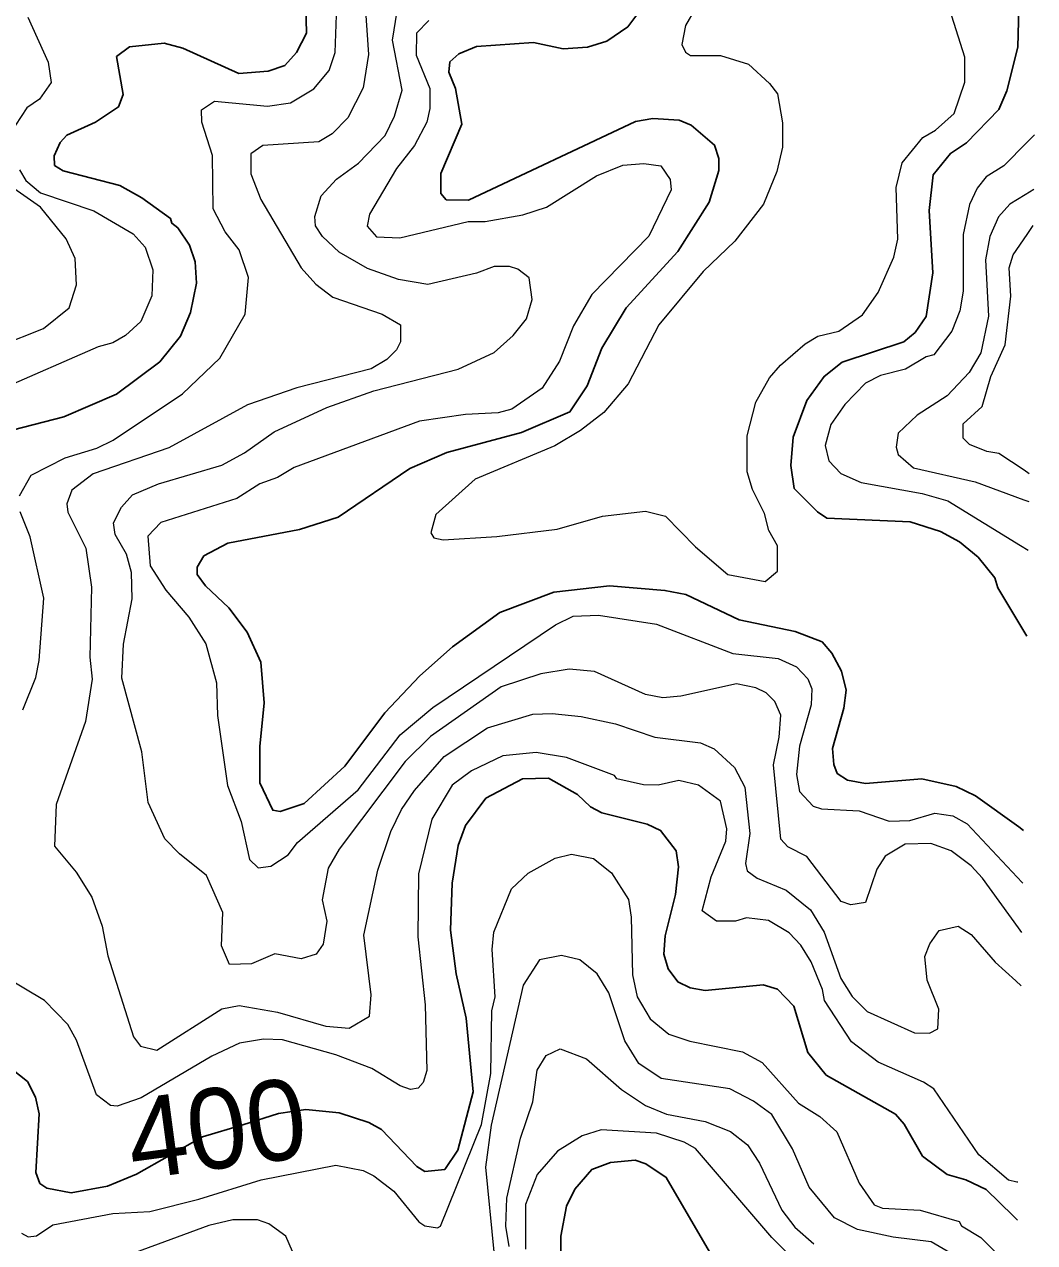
# Model space of a CAD drawing. Extents: x 673.3 to 698.5, y 6984.3 to 7012.3.
# Drawn here: x 697.427 to 698.433, y 7009.009 to 7010.221 of the extents above; entities that cross this region are included whole.
import ezdxf
from ezdxf.enums import TextEntityAlignment as Align

# ---------------------------------------------------------------- set-up
doc = ezdxf.new("R2010")
doc.units = 0
doc.header["$LTSCALE"] = 0.032
doc.layers.add('1', color=7, linetype='Continuous', lineweight=25)
doc.layers.add('2', color=7, linetype='Continuous', lineweight=13)
doc.layers.add('61', color=7, linetype='Continuous')

msp = doc.modelspace()

# ---------------------------------------------------------------- linework, layer by layer
at = {"layer": '1'}
for points in [[(697.4574, 7010.0808), (697.4571, 7010.0904), (697.4631, 7010.1036), (697.4696, 7010.111), (697.4982, 7010.124), (697.521, 7010.139), (697.5258, 7010.1515), (697.5192, 7010.1891), (697.5322, 7010.1987), (697.5666, 7010.2024), (697.5852, 7010.1975), (697.6408, 7010.1724), (697.6702, 7010.1747), (697.6868, 7010.1804), (697.6983, 7010.1933), (697.7083, 7010.2126), (697.7067, 7010.2795)], [(698.07, 7010.2749), (698.0284, 7010.2188), (698.0074, 7010.2046), (697.9882, 7010.1984), (697.964, 7010.1968), (697.9345, 7010.2031), (697.8777, 7010.1992), (697.8599, 7010.1918), (697.8511, 7010.1839), (697.8502, 7010.1736), (697.8566, 7010.1573), (697.8629, 7010.122), (697.8421, 7010.0726), (697.842, 7010.0529), (697.8475, 7010.0467), (697.8698, 7010.0463), (698.036, 7010.1244), (698.0533, 7010.1275), (698.0795, 7010.126), (698.0914, 7010.1208), (698.1145, 7010.1011), (698.1188, 7010.0876), (698.1188, 7010.0758), (698.1092, 7010.0441), (698.0782, 7009.9951), (698.0265, 7009.9391), (698.0025, 7009.899), (697.9879, 7009.8615), (697.9707, 7009.8355), (697.9224, 7009.8151), (697.8481, 7009.7952), (697.8112, 7009.7792), (697.7398, 7009.7308), (697.7014, 7009.7186), (697.6301, 7009.7048), (697.6062, 7009.6921), (697.5993, 7009.6809), (697.5995, 7009.6737), (697.6077, 7009.6623), (697.6309, 7009.6405), (697.6492, 7009.6161), (697.6627, 7009.5864), (697.6661, 7009.546), (697.6619, 7009.5026), (697.6619, 7009.4662), (697.6747, 7009.439), (697.682, 7009.4379), (697.706, 7009.4457), (697.7465, 7009.483), (697.7863, 7009.5361), (697.8213, 7009.5727), (697.8536, 7009.6016), (697.9009, 7009.6359), (697.9546, 7009.6561), (698.0099, 7009.6625), (698.0652, 7009.6578), (698.0859, 7009.6536), (698.1392, 7009.6286), (698.195, 7009.617), (698.2217, 7009.6066), (698.2314, 7009.5954), (698.241, 7009.5776), (698.2458, 7009.5584), (698.2435, 7009.5407), (698.2321, 7009.5003), (698.2333, 7009.4846), (698.2366, 7009.4757), (698.2472, 7009.4688), (698.2651, 7009.4655), (698.321, 7009.4703), (698.3553, 7009.4626), (698.3745, 7009.4532), (698.4177, 7009.4224), (698.4224, 7009.419)], [(698.4255, 7009.6123), (698.4166, 7009.6272), (698.3968, 7009.6604), (698.3936, 7009.6703), (698.3771, 7009.6908), (698.3585, 7009.7062), (698.3397, 7009.7165), (698.3093, 7009.726), (698.2266, 7009.7297), (698.2171, 7009.736), (698.194, 7009.7594), (698.1905, 7009.782), (698.1929, 7009.8104), (698.2064, 7009.8468), (698.2237, 7009.8708), (698.2416, 7009.8851), (698.3033, 7009.9051), (698.3144, 7009.9144), (698.3255, 7009.9305), (698.3321, 7009.974), (698.3282, 7010.0359), (698.3322, 7010.0713), (698.3495, 7010.0927), (698.3657, 7010.1032), (698.3979, 7010.1364), (698.4056, 7010.1551), (698.4168, 7010.1985), (698.4184, 7010.2632)], [(697.4165, 7009.8175), (697.4666, 7009.8305), (697.5191, 7009.853), (697.5623, 7009.8854), (697.5828, 7009.911), (697.5927, 7009.9345), (697.5989, 7009.9637), (697.5976, 7009.985), (697.5919, 7010.0013), (697.5801, 7010.0186), (697.5742, 7010.0232), (697.573, 7010.0281), (697.5443, 7010.0487), (697.5226, 7010.0607), (697.466, 7010.0754), (697.4574, 7010.0808)], [(698.4162, 7009.031), (698.4119, 7009.0352), (698.3851, 7009.0614), (698.365, 7009.0712), (698.3462, 7009.0765), (698.3218, 7009.0948), (698.3036, 7009.1266), (698.2947, 7009.1364), (698.2257, 7009.1754), (698.2075, 7009.1978), (698.1937, 7009.2439), (698.1774, 7009.261), (698.1632, 7009.2651), (698.1054, 7009.2595), (698.0905, 7009.2621), (698.078, 7009.2683), (698.0685, 7009.2812), (698.0643, 7009.2958), (698.0655, 7009.3139), (698.0757, 7009.355), (698.0789, 7009.3828), (698.0764, 7009.3987), (698.0609, 7009.4189), (698.0477, 7009.4253), (698.0025, 7009.4364), (697.9912, 7009.4425), (697.9781, 7009.4547), (697.9492, 7009.4708), (697.9233, 7009.4703), (697.887, 7009.451), (697.8667, 7009.4238), (697.8593, 7009.4038), (697.8535, 7009.3665), (697.8517, 7009.3198), (697.8574, 7009.2762), (697.8672, 7009.2322), (697.8744, 7009.1589), (697.859, 7009.1007), (697.846, 7009.0813), (697.826, 7009.0795), (697.8182, 7009.0843), (697.783, 7009.1212), (697.7705, 7009.1282), (697.7409, 7009.138), (697.7075, 7009.1412), (697.6805, 7009.1371), (697.645, 7009.1259), (697.6048, 7009.1138), (697.5391, 7009.0767), (697.5103, 7009.065), (697.4741, 7009.0583), (697.4499, 7009.0629), (697.4429, 7009.0676), (697.4389, 7009.0784), (697.442, 7009.1367), (697.4386, 7009.1533), (697.4306, 7009.169), (697.4145, 7009.1815)], [(697.9617, 7008.996), (697.9617, 7009.0151), (697.9672, 7009.0451), (697.9754, 7009.0618), (697.9924, 7009.0813), (698.011, 7009.0883), (698.0357, 7009.0908), (698.0462, 7009.0871), (698.0666, 7009.0736), (698.1096, 7008.9996)]]:
    msp.add_lwpolyline(points, dxfattribs=at)
at = {"layer": '2'}
for points in [[(697.7662, 7010.2497), (697.7702, 7010.1913), (697.7646, 7010.158), (697.7496, 7010.1281), (697.7338, 7010.1122), (697.7206, 7010.1043), (697.6649, 7010.1007), (697.653, 7010.0924), (697.6529, 7010.0724), (697.6627, 7010.0469), (697.7029, 7009.9788), (697.7176, 7009.9627), (697.7347, 7009.9498), (697.7835, 7009.9327), (697.8018, 7009.922), (697.8019, 7009.9053), (697.7979, 7009.8971), (697.7883, 7009.8875), (697.7726, 7009.8785), (697.6987, 7009.8596), (697.6497, 7009.8425), (697.5713, 7009.7996), (697.4959, 7009.7738), (697.4746, 7009.7576), (697.4698, 7009.744), (697.4706, 7009.7356), (697.4885, 7009.6997), (697.4941, 7009.6612), (697.4925, 7009.5915), (697.4949, 7009.5695), (697.4883, 7009.5272), (697.4592, 7009.4446), (697.4575, 7009.4031), (697.4788, 7009.3773), (697.4944, 7009.3525), (697.5048, 7009.3235), (697.5105, 7009.2942), (697.5362, 7009.2136), (697.5429, 7009.2043), (697.5594, 7009.2001)], [(697.4225, 7009.7521), (697.434, 7009.7724), (697.4679, 7009.7898), (697.4996, 7009.7993), (697.5159, 7009.8073), (697.585, 7009.8534), (697.622, 7009.8889), (697.6471, 7009.9327), (697.6504, 7009.9693), (697.6414, 7009.9967), (697.6273, 7010.0146), (697.6153, 7010.0377), (697.6147, 7010.0907), (697.604, 7010.1238), (697.6037, 7010.1361), (697.6167, 7010.1446), (697.6696, 7010.1397), (697.6923, 7010.1431), (697.7157, 7010.157), (697.7309, 7010.1754), (697.737, 7010.1933), (697.7385, 7010.2396)], [(698.0953, 7010.2367), (698.0856, 7010.2201), (698.0822, 7010.201), (698.0856, 7010.1935), (698.0906, 7010.1903), (698.1207, 7010.1903), (698.1484, 7010.1815), (698.1695, 7010.1623), (698.1773, 7010.1519), (698.1824, 7010.1233), (698.1823, 7010.0991), (698.1766, 7010.0749), (698.1635, 7010.0421), (698.1349, 7010.0054), (698.1033, 7009.9751), (698.0592, 7009.9221), (698.0287, 7009.8633), (698.0045, 7009.8349), (697.9812, 7009.817), (697.9557, 7009.8016), (697.8764, 7009.7685), (697.8371, 7009.7333), (697.8321, 7009.7151), (697.835, 7009.71), (697.8445, 7009.7082), (697.8979, 7009.7114), (697.9578, 7009.7188), (698.0031, 7009.7317), (698.0458, 7009.7366), (698.0658, 7009.7316), (698.0957, 7009.7011), (698.128, 7009.6735), (698.1651, 7009.6666), (698.1775, 7009.677), (698.1774, 7009.7021), (698.1687, 7009.7174), (698.1643, 7009.7342), (698.1523, 7009.7584), (698.1471, 7009.7759), (698.1471, 7009.8115), (698.1556, 7009.8452), (698.1694, 7009.8695), (698.1803, 7009.8821), (698.2049, 7009.9033), (698.2175, 7009.9108), (698.2383, 7009.916), (698.262, 7009.932), (698.2777, 7009.9543), (698.2931, 7009.9895), (698.297, 7010.0073), (698.2955, 7010.0589), (698.3016, 7010.0835), (698.3221, 7010.1086), (698.3346, 7010.116), (698.3532, 7010.1326), (698.3638, 7010.1637), (698.364, 7010.1884), (698.3508, 7010.2294)], [(697.4307, 7010.2282), (697.451, 7010.1835), (697.4542, 7010.1634), (697.4425, 7010.1469), (697.4297, 7010.1381), (697.4185, 7010.121)], [(698.4208, 7009.3172), (698.4174, 7009.3219), (698.3815, 7009.3714), (698.3701, 7009.3836), (698.3502, 7009.3985), (698.33, 7009.406), (698.3044, 7009.4051), (698.2847, 7009.3933), (698.2764, 7009.3802), (698.2649, 7009.3471), (698.2505, 7009.345), (698.2407, 7009.3483), (698.2067, 7009.3929), (698.1875, 7009.4026), (698.1808, 7009.4101), (698.1734, 7009.4842), (698.1791, 7009.5116), (698.1806, 7009.5338), (698.1746, 7009.5473), (698.166, 7009.5558), (698.1557, 7009.5609), (698.1365, 7009.5648), (698.0811, 7009.5526), (698.0631, 7009.551), (698.0458, 7009.5542), (697.995, 7009.577), (697.97, 7009.5794), (697.9418, 7009.5747), (697.9021, 7009.5618), (697.8319, 7009.5124), (697.8066, 7009.4874), (697.741, 7009.4002), (697.7298, 7009.3813), (697.7239, 7009.35), (697.7286, 7009.3286), (697.7248, 7009.3057), (697.7178, 7009.2959), (697.7031, 7009.2912), (697.6769, 7009.296), (697.6536, 7009.286), (697.6315, 7009.2854), (697.6237, 7009.304), (697.6251, 7009.3374), (697.6089, 7009.3741), (697.5818, 7009.3956), (697.5674, 7009.4105), (697.5505, 7009.4466), (697.5445, 7009.497), (697.5243, 7009.5704), (697.526, 7009.6042), (697.5348, 7009.6495), (697.534, 7009.6755), (697.529, 7009.6938), (697.5177, 7009.7133), (697.5161, 7009.725), (697.5241, 7009.7405), (697.5349, 7009.7529), (697.5611, 7009.7639), (697.6239, 7009.7824), (697.6466, 7009.7946), (697.676, 7009.8158), (697.7287, 7009.84), (697.7754, 7009.8564), (697.8592, 7009.8779), (697.8953, 7009.8946), (697.9142, 7009.9115), (697.9273, 7009.9281), (697.933, 7009.9475), (697.93, 7009.9688), (697.9187, 7009.9775), (697.9105, 7009.9801), (697.8952, 7009.9801), (697.8777, 7009.9736), (697.8291, 7009.9623), (697.7999, 7009.9671), (697.7689, 7009.9783), (697.7408, 7009.9946), (697.7241, 7010.01), (697.7174, 7010.0206), (697.7166, 7010.03), (697.723, 7010.0505), (697.7381, 7010.067), (697.76, 7010.0831), (697.7865, 7010.1105), (697.7961, 7010.1298), (697.8037, 7010.1557), (697.7939, 7010.2056), (697.7985, 7010.2345)], [(697.8301, 7010.225), (697.8177, 7010.2123), (697.8174, 7010.1905), (697.8312, 7010.1574), (697.8311, 7010.1375), (697.8281, 7010.1239), (697.8158, 7010.1006), (697.7981, 7010.0777), (697.7712, 7010.0323), (697.7686, 7010.0203), (697.7781, 7010.0097), (697.8012, 7010.0086), (697.8694, 7010.0249), (697.8862, 7010.025), (697.9239, 7010.0316), (697.9472, 7010.0393), (697.9972, 7010.0704), (698.0233, 7010.0812), (698.0443, 7010.0828), (698.0613, 7010.0803), (698.0705, 7010.0667), (698.0714, 7010.0565), (698.0493, 7010.0103), (697.9924, 7009.9522), (697.9743, 7009.921), (697.9601, 7009.886), (697.943, 7009.859), (697.9127, 7009.8382), (697.8992, 7009.8344), (697.8666, 7009.8328), (697.8207, 7009.8262), (697.6959, 7009.78), (697.6793, 7009.7702), (697.6617, 7009.7638), (697.6391, 7009.7493), (697.5632, 7009.7255), (697.5504, 7009.7119), (697.5528, 7009.6823), (697.5684, 7009.6582), (697.5912, 7009.6313), (697.6081, 7009.6047), (697.6188, 7009.5658), (697.6196, 7009.5332), (697.6298, 7009.4636), (697.6432, 7009.4278), (697.6514, 7009.3899), (697.6603, 7009.3817), (697.6727, 7009.3833), (697.6902, 7009.3945), (697.6994, 7009.4068), (697.7598, 7009.4592), (697.8016, 7009.514), (697.834, 7009.5413), (697.9562, 7009.6236), (697.9739, 7009.6323), (697.9992, 7009.6333), (698.0567, 7009.6243), (698.1328, 7009.5951), (698.178, 7009.5899), (698.1962, 7009.5819), (698.2074, 7009.5699), (698.2116, 7009.5599), (698.2109, 7009.5439), (698.1993, 7009.5029), (698.1962, 7009.4746), (698.1993, 7009.4576), (698.2127, 7009.443), (698.221, 7009.4403), (698.2588, 7009.4385), (698.2885, 7009.4283), (698.309, 7009.4287), (698.3339, 7009.4361), (698.3518, 7009.4335), (698.3661, 7009.4255), (698.421, 7009.367), (698.4216, 7009.3664)], [(698.4334, 7010.1114), (698.4259, 7010.1038), (698.4026, 7010.0804), (698.3851, 7010.0696), (698.3761, 7010.0581), (698.3686, 7010.0418), (698.3623, 7010.0119), (698.3622, 7009.9557), (698.359, 7009.9362), (698.3508, 7009.9159), (698.3329, 7009.8923), (698.3255, 7009.8904), (698.3047, 7009.878), (698.2799, 7009.8718), (698.265, 7009.864), (698.2443, 7009.8427), (698.2305, 7009.8231), (698.2247, 7009.8019), (698.2285, 7009.7869), (698.2403, 7009.7743), (698.2607, 7009.7652), (698.3213, 7009.7544), (698.3471, 7009.7471), (698.4194, 7009.7025), (698.4268, 7009.6979)], [(697.4224, 7010.0765), (697.4289, 7010.0657), (697.4436, 7010.0535), (697.4966, 7010.0355), (697.5357, 7010.0127), (697.5478, 7009.9995), (697.5552, 7009.9769), (697.5544, 7009.9509), (697.5434, 7009.9253), (697.5282, 7009.9114), (697.5156, 7009.9041), (697.5009, 7009.9001), (697.4037, 7009.8579)], [(697.4027, 7009.9014), (697.4464, 7009.9184), (697.4719, 7009.9392), (697.4794, 7009.962), (697.4779, 7009.9881), (697.4691, 7010.0076), (697.4433, 7010.0392), (697.407, 7010.0648)], [(698.4326, 7010.057), (698.4238, 7010.0516), (698.4088, 7010.0423), (698.3974, 7010.0296), (698.3889, 7010.0102), (698.3843, 7009.9869), (698.3875, 7009.9307), (698.3799, 7009.8942), (698.3683, 7009.8747), (698.3462, 7009.8516), (698.3163, 7009.8323), (698.2975, 7009.8144), (698.2955, 7009.8003), (698.2975, 7009.7932), (698.3128, 7009.7797), (698.3742, 7009.766), (698.4226, 7009.7481), (698.4276, 7009.7462)], [(698.4281, 7009.774), (698.4228, 7009.7775), (698.3979, 7009.7942), (698.3857, 7009.7961), (698.3686, 7009.8031), (698.3623, 7009.8092), (698.3622, 7009.8237), (698.381, 7009.841), (698.3899, 7009.8708), (698.4042, 7009.9024), (698.4096, 7009.9506), (698.4079, 7009.9788), (698.4121, 7009.9918), (698.4259, 7010.012), (698.432, 7010.0209)], [(697.4259, 7009.539), (697.4387, 7009.5711), (697.4421, 7009.5879), (697.4469, 7009.6501), (697.4331, 7009.7111), (697.4232, 7009.7361)], [(697.5594, 7009.2001), (697.6239, 7009.2414), (697.6413, 7009.2447), (697.6793, 7009.2382), (697.7276, 7009.224), (697.7509, 7009.2221), (697.7711, 7009.2339), (697.7726, 7009.2553), (697.7654, 7009.3147), (697.7792, 7009.3794), (697.7924, 7009.4177), (697.8029, 7009.4397), (697.8157, 7009.4587), (697.8454, 7009.4925), (697.8884, 7009.5212), (697.9337, 7009.5347), (697.9529, 7009.5354), (697.9817, 7009.5323), (698.0159, 7009.5249), (698.0552, 7009.5118), (698.1006, 7009.5062), (698.1143, 7009.5001), (698.1346, 7009.4814), (698.1449, 7009.4619), (698.1497, 7009.416), (698.1456, 7009.386), (698.1472, 7009.3786), (698.157, 7009.3713), (698.1858, 7009.3594), (698.2102, 7009.3398), (698.2237, 7009.3175), (698.2403, 7009.2714), (698.2517, 7009.2535), (698.2666, 7009.2388), (698.3136, 7009.2175), (698.3286, 7009.217), (698.3369, 7009.2215), (698.3379, 7009.2411), (698.3265, 7009.27), (698.3241, 7009.2936), (698.3289, 7009.3059), (698.3384, 7009.3193), (698.3571, 7009.3237), (698.3701, 7009.3152), (698.3941, 7009.2878), (698.4145, 7009.2693), (698.4199, 7009.2644)], [(698.4168, 7009.0687), (698.4158, 7009.0689), (698.4072, 7009.0709), (698.3778, 7009.096), (698.3329, 7009.1617), (698.3227, 7009.1684), (698.2777, 7009.1883), (698.2511, 7009.2085), (698.224, 7009.2495), (698.2221, 7009.2605), (698.2107, 7009.2882), (698.2007, 7009.3047), (698.1891, 7009.3171), (698.1684, 7009.3294), (698.1466, 7009.3319), (698.1354, 7009.3287), (698.1166, 7009.3287), (698.1022, 7009.3389), (698.1114, 7009.3726), (698.126, 7009.4082), (698.1269, 7009.4204), (698.1205, 7009.4481), (698.0987, 7009.464), (698.079, 7009.4685), (698.0585, 7009.4639), (698.0438, 7009.4642), (698.0173, 7009.4704), (698.0151, 7009.4736), (697.9673, 7009.4914), (697.937, 7009.4964), (697.9038, 7009.4931), (697.8726, 7009.4783), (697.8535, 7009.464), (697.8332, 7009.4302), (697.8198, 7009.3758), (697.8191, 7009.313), (697.8264, 7009.2455), (697.8281, 7009.1799), (697.8246, 7009.1679), (697.8196, 7009.1625), (697.8119, 7009.161), (697.8016, 7009.1648), (697.7734, 7009.1821), (697.7374, 7009.1956), (697.6845, 7009.2104), (697.6654, 7009.2113), (697.6415, 7009.2071), (697.6142, 7009.1944), (697.5438, 7009.1528), (697.5197, 7009.1446), (697.513, 7009.145), (697.4992, 7009.1556), (697.4792, 7009.2103), (697.4707, 7009.2258), (697.4475, 7009.2498), (697.4078, 7009.2733)], [(697.7647, 7009.0804), (697.7754, 7009.0752), (697.7954, 7009.0598), (697.8203, 7009.0294), (697.826, 7009.0255), (697.8386, 7009.0234), (697.8419, 7009.0251), (697.8826, 7009.1261), (697.8919, 7009.1771), (697.893, 7009.2392), (697.8963, 7009.2533), (697.8932, 7009.3003), (697.8949, 7009.3175), (697.9124, 7009.3607), (697.9289, 7009.3763), (697.9559, 7009.3913), (697.9722, 7009.3954), (697.9942, 7009.3911), (698.012, 7009.3766), (698.029, 7009.3501), (698.0316, 7009.3325), (698.0329, 7009.2753), (698.0376, 7009.2532), (698.0507, 7009.2314), (698.0692, 7009.2162), (698.09, 7009.2092), (698.1426, 7009.1985), (698.1622, 7009.1881), (698.1984, 7009.1475), (698.2196, 7009.1341), (698.2364, 7009.119), (698.2588, 7009.068), (698.2735, 7009.0462), (698.2819, 7009.0428), (698.3194, 7009.0411), (698.3582, 7009.0297), (698.3605, 7009.0253), (698.3799, 7009.0138), (698.408, 7008.9858)], [(698.3541, 7008.9955), (698.3305, 7009.0093), (698.2924, 7009.014), (698.257, 7009.0217), (698.2341, 7009.0335), (698.2088, 7009.0637), (698.1922, 7009.102), (698.1718, 7009.1363), (698.1536, 7009.1496), (698.1298, 7009.1616), (698.0615, 7009.1719), (698.0391, 7009.1869), (698.0253, 7009.2095), (698.0095, 7009.2572), (697.9976, 7009.2763), (697.9804, 7009.2901), (697.9624, 7009.2944), (697.9403, 7009.2901), (697.9241, 7009.2648), (697.8921, 7009.1256), (697.8867, 7009.0837), (697.8949, 7008.9994)], [(697.9101, 7009.0047), (697.9069, 7009.025), (697.9079, 7009.0528), (697.9215, 7009.1127), (697.9338, 7009.1489), (697.9379, 7009.1802), (697.947, 7009.1949), (697.9608, 7009.2015), (697.9871, 7009.1917), (698.022, 7009.1611), (698.0458, 7009.1452), (698.0669, 7009.1365), (698.1054, 7009.1291), (698.1305, 7009.1192), (698.1474, 7009.106), (698.1593, 7009.0879), (698.1818, 7009.0411), (698.1946, 7009.024), (698.2135, 7009.0074)], [(698.2056, 7008.9797), (698.1716, 7009.0137), (698.0957, 7009.1023), (698.0844, 7009.1088), (698.0567, 7009.1177), (698.0018, 7009.1209), (697.9827, 7009.1148), (697.9583, 7009.0997), (697.9381, 7009.0765), (697.9265, 7009.0465), (697.9264, 7009.0022)], [(697.4244, 7009.018), (697.4312, 7009.0145), (697.4394, 7009.0154), (697.4558, 7009.0264), (697.5155, 7009.0378), (697.5523, 7009.0396), (697.6011, 7009.0518), (697.6631, 7009.0713), (697.7376, 7009.0859), (697.7647, 7009.0804)], [(697.7067, 7008.9717), (697.6878, 7009.015), (697.6708, 7009.0273), (697.6595, 7009.0313), (697.6348, 7009.0313), (697.6109, 7009.0257), (697.5001, 7008.985)]]:
    msp.add_lwpolyline(points, dxfattribs=at)

# ---------------------------------------------------------------- texts
at = {"layer": '61'}
msp.add_text('400', height=0.08, rotation=7.595, dxfattribs=at).set_placement((697.6241, 7009.0828), align=Align.CENTER)

doc.saveas('drawing.dxf')
